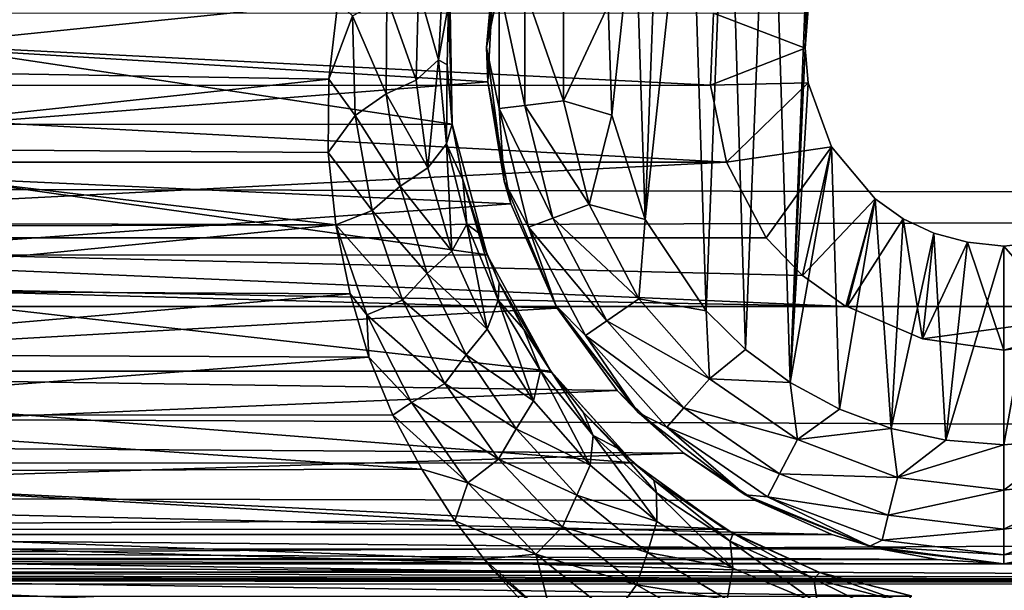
# Model space of a CAD drawing. Header units: metres. Extents: x -95 to 103, y -12 to 12.
# Tile 320 of 520: x -21.67 to -19.2, y -8.51 to -7.07. Entities that reach past the tile are written whole.
import ezdxf

# ---------------------------------------------------------------- set-up
doc = ezdxf.new("R2010")
doc.units = ezdxf.units.M
doc.layers.add('solid_P74500', color=7, linetype='CONTINUOUS')
doc.layers.add('solid_P74500_01', color=7, linetype='CONTINUOUS')

msp = doc.modelspace()

# ---------------------------------------------------------------- linework, layer by layer
at = {"layer": 'solid_P74500'}
for points in [[(-11.7, -9.123637, 0.5), (-88, -5.05, 0.5), (-88, -9.123637, 0.5)], [(-11.7, -9.123637, 0.5), (-12.2, -5.05, 0.5), (-88, -5.05, 0.5)], [(-19.663668, -5.295372, -1.8), (-19.442997, -5.406663, -1.8), (-85.675003, -7.792304, -1.8)], [(-24.196892, -5.444916, -1.8), (-19.663668, -5.295372, -1.8), (-85.675003, -7.792304, -1.8)], [(-19.442997, -5.406663, -1.8), (-19.196892, -5.444916, -1.8), (-85.675003, -7.792304, -1.8)], [(-16.783161, -6, -1.8), (-85.675003, -7.792304, -1.8), (-19.196892, -5.444916, -1.8)], [(92.5, -6.166949, 10.871941), (-94.018356, -5.654152, 11.148119), (-94.018356, -7.322209, 10.130905)], [(-16.74332, -6.246104, -1.8), (-85.675003, -7.792304, -1.8), (-16.783161, -6, -1.8)], [(92.5, -7.774915, 9.787399), (92.5, -6.166949, 10.871941), (-94.018356, -7.322209, 10.130905)], [(-16.74332, -6.246104, -1.8), (-16.630293, -6.464035, -1.8), (-85.675003, -7.792304, -1.8)], [(-19.736984, -7.983215, -11.8), (-19.788027, -6.331459, -11.8), (-19.668499, -6.257416, -11.8)], [(-19.736984, -7.983215, -11.8), (-19.668499, -6.257416, -11.8), (-19.69928, -7.142048, -11.8)], [(-19.668499, -6.257416, -11.8), (-19.692488, -7.05461, -11.8), (-19.69928, -7.142048, -11.8)], [(-19.849243, -7.900564, -11.8), (-19.894634, -6.420703, -11.8), (-19.788027, -6.331459, -11.8)], [(-19.736984, -7.983215, -11.8), (-19.849243, -7.900564, -11.8), (-19.788027, -6.331459, -11.8)], [(-19.948107, -7.80319, -11.8), (-19.98888, -6.52597, -11.8), (-19.894634, -6.420703, -11.8)], [(-19.849243, -7.900564, -11.8), (-19.948107, -7.80319, -11.8), (-19.894634, -6.420703, -11.8)], [(-16.630293, -6.464035, -1.8), (-16.456795, -6.635807, -1.8), (-85.675003, -7.792304, -1.8)], [(-20.101099, -7.573346, -11.8), (-20.066879, -6.641509, -11.8), (-19.98888, -6.52597, -11.8)], [(-19.948107, -7.80319, -11.8), (-20.101099, -7.573346, -11.8), (-19.98888, -6.52597, -11.8)], [(-16.456795, -6.635807, -1.8), (-16.239395, -6.74545, -1.8), (-85.675003, -7.792304, -1.8)], [(-20.101099, -7.573346, -11.8), (-20.127321, -6.76642, -11.8), (-20.066879, -6.641509, -11.8)], [(-16.239395, -6.74545, -1.8), (-15.996938, -6.783135, -1.8), (-85.675003, -7.792304, -1.8)], [(-20.479868, -6.912105, -7.087511), (-22.901663, -7.079847, -6.919954), (-22.958427, -6.754923, -7.237473)], [(-20.185358, -7.310327, -11.8), (-20.194281, -7.034285, -11.8), (-20.127321, -6.76642, -11.8)], [(-20.101099, -7.573346, -11.8), (-20.185358, -7.310327, -11.8), (-20.127321, -6.76642, -11.8)], [(-15.996938, -6.783135, -1.8), (-14.325, -7.792304, -1.8), (-85.675003, -7.792304, -1.8)], [(-20.5, -7.14, -11.5), (-20.479868, -6.912105, -7.087511), (-20.455704, -6.803535, -11.5)], [(-20.467941, -6.986044, -11.614588), (-20.5, -7.14, -11.5), (-20.455704, -6.803535, -11.5)], [(-20.479868, -6.912105, -7.087511), (-20.497097, -7.226824, -6.766446), (-22.901663, -7.079847, -6.919954)], [(-20.5, -7.14, -11.5), (-20.497097, -7.226824, -6.766446), (-20.479868, -6.912105, -7.087511)], [(-20.608768, -6.953619, -10.186781), (-20.620827, -7.17118, -10.006389), (-20.671385, -6.99382, -10.26226)], [(-20.608768, -6.953619, -10.186781), (-20.595755, -7.031044, -9.986676), (-20.620827, -7.17118, -10.006389)], [(-20.586447, -7.333337, -8.858452), (-22.807261, -6.998838, -9.125035), (-22.813648, -7.334234, -8.857709)], [(-20.586447, -7.333337, -8.858452), (-20.592617, -6.99762, -9.125969), (-22.807261, -6.998838, -9.125035)], [(-20.873526, -7.026005, -10.338532), (-22.50672, -7.193116, -10.222968), (-22.528345, -6.995755, -10.359026)], [(-20.671385, -6.99382, -10.26226), (-20.67671, -7.222791, -10.080191), (-20.750761, -7.014537, -10.313324)], [(-20.620827, -7.17118, -10.006389), (-20.67671, -7.222791, -10.080191), (-20.671385, -6.99382, -10.26226)], [(-20.595755, -7.031044, -9.986676), (-20.592617, -6.99762, -9.125969), (-20.586447, -7.333337, -8.858452)], [(-20.467941, -6.986044, -11.614588), (-20.467941, -7.293956, -11.614588), (-20.5, -7.14, -11.5)], [(-20.403378, -7.286117, -11.712049), (-20.467941, -7.293956, -11.614588), (-20.467941, -6.986044, -11.614588)], [(-20.403378, -6.993884, -11.712049), (-20.403378, -7.286117, -11.712049), (-20.467941, -6.986044, -11.614588)], [(-20.403378, -6.993884, -11.712049), (-20.306677, -7.005625, -11.777164), (-20.306677, -7.274375, -11.777164)], [(-20.403378, -6.993884, -11.712049), (-20.306677, -7.274375, -11.777164), (-20.403378, -7.286117, -11.712049)], [(-20.873526, -7.026005, -10.338532), (-20.896179, -7.219656, -10.204243), (-22.50672, -7.193116, -10.222968)], [(-20.836824, -7.060791, -10.310713), (-20.896179, -7.219656, -10.204243), (-20.873526, -7.026005, -10.338532)], [(-20.750761, -7.014537, -10.313324), (-20.752085, -7.256888, -10.130121), (-20.836824, -7.060791, -10.310713)], [(-20.67671, -7.222791, -10.080191), (-20.752085, -7.256888, -10.130121), (-20.750761, -7.014537, -10.313324)], [(-20.306677, -7.274375, -11.777164), (-20.306677, -7.005625, -11.777164), (-20.194281, -7.034285, -11.8)], [(-23.470367, -7.055848, -5.089697), (-19.937403, -7.234941, -4.831732), (-19.92926, -7.053593, -5.092822)], [(-20.620827, -7.17118, -10.006389), (-20.595755, -7.031044, -9.986676), (-20.599306, -7.184045, -9.852619)], [(-20.599306, -7.184045, -9.852619), (-20.595755, -7.031044, -9.986676), (-20.586447, -7.333337, -8.858452)], [(-20.306677, -7.274375, -11.777164), (-20.194281, -7.034285, -11.8), (-20.185358, -7.310327, -11.8)], [(-19.69928, -7.142048, -11.8), (-19.92926, -7.053593, -5.092822), (-19.937403, -7.234941, -4.831732)], [(-19.69928, -7.142048, -11.8), (-19.692488, -7.05461, -11.8), (-19.92926, -7.053593, -5.092822)], [(-23.470367, -7.055848, -5.089697), (-23.462757, -7.236759, -4.829008), (-19.937403, -7.234941, -4.831732)], [(-20.830473, -7.311327, -10.128681), (-20.896179, -7.219656, -10.204243), (-20.836824, -7.060791, -10.310713)], [(-20.752085, -7.256888, -10.130121), (-20.830473, -7.311327, -10.128681), (-20.836824, -7.060791, -10.310713)], [(-20.497097, -7.226824, -6.766446), (-22.930643, -7.419484, -6.554484), (-22.901663, -7.079847, -6.919954)], [(-20.455704, -7.476465, -11.5), (-20.497097, -7.226824, -6.766446), (-20.5, -7.14, -11.5)], [(-20.467941, -7.293956, -11.614588), (-20.455704, -7.476465, -11.5), (-20.5, -7.14, -11.5)], [(-19.691769, -7.229405, -11.8), (-19.69928, -7.142048, -11.8), (-19.937403, -7.234941, -4.831732)], [(-19.736984, -7.983215, -11.8), (-19.69928, -7.142048, -11.8), (-19.691769, -7.229405, -11.8)], [(-20.620827, -7.17118, -10.006389), (-20.647823, -7.443525, -9.892615), (-20.67671, -7.222791, -10.080191)], [(-20.620827, -7.17118, -10.006389), (-20.600384, -7.382637, -9.819986), (-20.647823, -7.443525, -9.892615)], [(-20.620827, -7.17118, -10.006389), (-20.599306, -7.184045, -9.852619), (-20.600384, -7.382637, -9.819986)], [(-20.896179, -7.219656, -10.204243), (-22.505617, -7.392566, -10.079681), (-22.50672, -7.193116, -10.222968)], [(-20.600384, -7.382637, -9.819986), (-20.599306, -7.184045, -9.852619), (-20.586733, -7.332283, -9.719637)], [(-20.586733, -7.332283, -9.719637), (-20.599306, -7.184045, -9.852619), (-20.586447, -7.333337, -8.858452)], [(-20.497097, -7.226824, -6.766446), (-20.438789, -7.534208, -6.422535), (-22.930643, -7.419484, -6.554484)], [(-20.896179, -7.219656, -10.204243), (-20.898142, -7.404456, -10.07095), (-22.505617, -7.392566, -10.079681)], [(-20.830473, -7.311327, -10.128681), (-20.898142, -7.404456, -10.07095), (-20.896179, -7.219656, -10.204243)], [(-20.67671, -7.222791, -10.080191), (-20.647823, -7.443525, -9.892615), (-20.752085, -7.256888, -10.130121)], [(-20.455704, -7.476465, -11.5), (-20.438789, -7.534208, -6.422535), (-20.497097, -7.226824, -6.766446)], [(-23.462757, -7.236759, -4.829008), (-23.503441, -7.428859, -4.52792), (-19.896606, -7.428674, -4.528224)], [(-23.462757, -7.236759, -4.829008), (-19.896606, -7.428674, -4.528224), (-19.937403, -7.234941, -4.831732)], [(-19.691769, -7.229405, -11.8), (-19.937403, -7.234941, -4.831732), (-19.896606, -7.428674, -4.528224)], [(-19.632658, -7.39014, -11.8), (-19.691769, -7.229405, -11.8), (-19.896606, -7.428674, -4.528224)], [(-19.736984, -7.983215, -11.8), (-19.691769, -7.229405, -11.8), (-19.632658, -7.39014, -11.8)], [(-20.752085, -7.256888, -10.130121), (-20.717196, -7.489459, -9.941753), (-20.830473, -7.311327, -10.128681)], [(-20.647823, -7.443525, -9.892615), (-20.717196, -7.489459, -9.941753), (-20.752085, -7.256888, -10.130121)], [(-20.403378, -7.286117, -11.712049), (-20.306677, -7.274375, -11.777164), (-20.242361, -7.535316, -11.777164)], [(-20.242361, -7.535316, -11.777164), (-20.306677, -7.274375, -11.777164), (-20.185358, -7.310327, -11.8)], [(-20.403378, -7.286117, -11.712049), (-20.333441, -7.569858, -11.712049), (-20.467941, -7.293956, -11.614588)], [(-20.467941, -7.293956, -11.614588), (-20.394253, -7.59292, -11.614588), (-20.455704, -7.476465, -11.5)], [(-20.333441, -7.569858, -11.712049), (-20.394253, -7.59292, -11.614588), (-20.467941, -7.293956, -11.614588)], [(-20.403378, -7.286117, -11.712049), (-20.242361, -7.535316, -11.777164), (-20.333441, -7.569858, -11.712049)], [(92.5, -7.774915, 9.787399), (-94.018356, -7.322209, 10.130905), (-94.018356, -8.811388, 8.866197)], [(-20.787588, -7.550932, -9.942235), (-20.898142, -7.404456, -10.07095), (-20.830473, -7.311327, -10.128681)], [(-20.717196, -7.489459, -9.941753), (-20.787588, -7.550932, -9.942235), (-20.830473, -7.311327, -10.128681)], [(-20.242361, -7.535316, -11.777164), (-20.185358, -7.310327, -11.8), (-20.101099, -7.573346, -11.8)], [(-20.498732, -7.66248, -8.575336), (-22.813648, -7.334234, -8.857709), (-22.901981, -7.664145, -8.573849)], [(-20.498732, -7.66248, -8.575336), (-20.586447, -7.333337, -8.858452), (-22.813648, -7.334234, -8.857709)], [(-20.600384, -7.382637, -9.819986), (-20.586733, -7.332283, -9.719637), (-20.559755, -7.473266, -9.588243)], [(-20.559755, -7.473266, -9.588243), (-20.586733, -7.332283, -9.719637), (-20.586447, -7.333337, -8.858452)], [(-20.559755, -7.473266, -9.588243), (-20.586447, -7.333337, -8.858452), (-20.498732, -7.66248, -8.575336)], [(-20.878618, -7.586365, -9.93464), (-22.52124, -7.581886, -9.938058), (-22.505617, -7.392566, -10.079681)], [(-20.898142, -7.404456, -10.07095), (-20.878618, -7.586365, -9.93464), (-22.505617, -7.392566, -10.079681)], [(-20.600384, -7.382637, -9.819986), (-20.587616, -7.653068, -9.702353), (-20.647823, -7.443525, -9.892615)], [(-20.600384, -7.382637, -9.819986), (-20.559755, -7.473266, -9.588243), (-20.549776, -7.585158, -9.630319)], [(-20.600384, -7.382637, -9.819986), (-20.549776, -7.585158, -9.630319), (-20.587616, -7.653068, -9.702353)], [(-19.632658, -7.39014, -11.8), (-19.896606, -7.428674, -4.528224), (-19.796942, -7.619055, -4.2)], [(-19.632658, -7.39014, -11.8), (-19.796942, -7.619055, -4.2), (-19.706144, -7.714148, -4.2)], [(-19.612871, -8.050737, -11.8), (-19.736984, -7.983215, -11.8), (-19.632658, -7.39014, -11.8)], [(-19.523325, -7.520992, -11.8), (-19.632658, -7.39014, -11.8), (-19.706144, -7.714148, -4.2)], [(-19.612871, -8.050737, -11.8), (-19.632658, -7.39014, -11.8), (-19.523325, -7.520992, -11.8)], [(-20.438789, -7.534208, -6.422535), (-23.036322, -7.719775, -6.19799), (-22.930643, -7.419484, -6.554484)], [(-20.787588, -7.550932, -9.942235), (-20.878618, -7.586365, -9.93464), (-20.898142, -7.404456, -10.07095)], [(-23.603058, -7.619055, -4.2), (-19.796942, -7.619055, -4.2), (-19.896606, -7.428674, -4.528224)], [(-23.503441, -7.428859, -4.52792), (-23.603058, -7.619055, -4.2), (-19.896606, -7.428674, -4.528224)], [(-20.647823, -7.443525, -9.892615), (-20.587616, -7.653068, -9.702353), (-20.717196, -7.489459, -9.941753)], [(-20.519884, -7.606804, -9.457234), (-20.559755, -7.473266, -9.588243), (-20.498732, -7.66248, -8.575336)], [(-20.549776, -7.585158, -9.630319), (-20.559755, -7.473266, -9.588243), (-20.519884, -7.606804, -9.457234)], [(-20.717196, -7.489459, -9.941753), (-20.649403, -7.709138, -9.751089), (-20.787588, -7.550932, -9.942235)], [(-20.587616, -7.653068, -9.702353), (-20.649403, -7.709138, -9.751089), (-20.717196, -7.489459, -9.941753)], [(-20.325832, -7.79, -11.5), (-20.438789, -7.534208, -6.422535), (-20.455704, -7.476465, -11.5)], [(-20.394253, -7.59292, -11.614588), (-20.325832, -7.79, -11.5), (-20.455704, -7.476465, -11.5)], [(-19.523325, -7.520992, -11.8), (-19.706144, -7.714148, -4.2), (-19.597059, -7.792304, -4.2)], [(-19.482491, -8.099016, -11.8), (-19.612871, -8.050737, -11.8), (-19.523325, -7.520992, -11.8)], [(-19.523325, -7.520992, -11.8), (-19.597059, -7.792304, -4.2), (-19.5937, -7.792304, -4.3)], [(-19.452335, -7.57166, -11.8), (-19.523325, -7.520992, -11.8), (-19.5937, -7.792304, -4.3)], [(-19.482491, -8.099016, -11.8), (-19.523325, -7.520992, -11.8), (-19.452335, -7.57166, -11.8)], [(-20.438789, -7.534208, -6.422535), (-20.322247, -7.796174, -6.101778), (-23.036322, -7.719775, -6.19799)], [(-20.325832, -7.79, -11.5), (-20.322247, -7.796174, -6.101778), (-20.438789, -7.534208, -6.422535)], [(-20.333441, -7.569858, -11.712049), (-20.242361, -7.535316, -11.777164), (-20.117466, -7.773282, -11.777164)], [(-20.117466, -7.773282, -11.777164), (-20.242361, -7.535316, -11.777164), (-20.101099, -7.573346, -11.8)], [(-20.711519, -7.776591, -9.754137), (-20.878618, -7.586365, -9.93464), (-20.787588, -7.550932, -9.942235)], [(-20.649403, -7.709138, -9.751089), (-20.711519, -7.776591, -9.754137), (-20.787588, -7.550932, -9.942235)], [(-20.333441, -7.569858, -11.712049), (-20.197634, -7.828617, -11.712049), (-20.394253, -7.59292, -11.614588)], [(-20.333441, -7.569858, -11.712049), (-20.117466, -7.773282, -11.777164), (-20.197634, -7.828617, -11.712049)], [(-20.117466, -7.773282, -11.777164), (-20.101099, -7.573346, -11.8), (-19.948107, -7.80319, -11.8)], [(-19.452335, -7.57166, -11.8), (-19.5937, -7.792304, -4.3), (-19.404331, -7.873975, -4.3)], [(-19.482491, -8.099016, -11.8), (-19.452335, -7.57166, -11.8), (-19.375315, -7.607855, -11.8)], [(-19.375315, -7.607855, -11.8), (-19.452335, -7.57166, -11.8), (-19.404331, -7.873975, -4.3)], [(-20.878618, -7.586365, -9.93464), (-22.55304, -7.75146, -9.806369), (-22.52124, -7.581886, -9.938058)], [(-20.878618, -7.586365, -9.93464), (-20.842899, -7.76013, -9.799509), (-22.55304, -7.75146, -9.806369)], [(-20.80102, -7.812901, -9.755897), (-20.842899, -7.76013, -9.799509), (-20.878618, -7.586365, -9.93464)], [(-20.80102, -7.812901, -9.755897), (-20.878618, -7.586365, -9.93464), (-20.711519, -7.776591, -9.754137)], [(-20.549776, -7.585158, -9.630319), (-20.498419, -7.849065, -9.512277), (-20.587616, -7.653068, -9.702353)], [(-20.549776, -7.585158, -9.630319), (-20.519884, -7.606804, -9.457234), (-20.470818, -7.776452, -9.440183)], [(-20.549776, -7.585158, -9.630319), (-20.470818, -7.776452, -9.440183), (-20.498419, -7.849065, -9.512277)], [(-20.394253, -7.59292, -11.614588), (-20.25116, -7.865563, -11.614588), (-20.325832, -7.79, -11.5)], [(-20.197634, -7.828617, -11.712049), (-20.25116, -7.865563, -11.614588), (-20.394253, -7.59292, -11.614588)], [(-23.693855, -7.714148, -4.2), (-19.597059, -7.792304, -4.2), (-23.603058, -7.619055, -4.2)], [(-19.706144, -7.714148, -4.2), (-23.603058, -7.619055, -4.2), (-19.597059, -7.792304, -4.2)], [(-19.706144, -7.714148, -4.2), (-19.796942, -7.619055, -4.2), (-23.603058, -7.619055, -4.2)], [(-20.468365, -7.732664, -9.3305), (-20.519884, -7.606804, -9.457234), (-20.498732, -7.66248, -8.575336)], [(-20.470818, -7.776452, -9.440183), (-20.519884, -7.606804, -9.457234), (-20.468365, -7.732664, -9.3305)], [(-19.345045, -8.12864, -11.8), (-19.482491, -8.099016, -11.8), (-19.375315, -7.607855, -11.8)], [(-19.291311, -7.630527, -11.8), (-19.375315, -7.607855, -11.8), (-19.404331, -7.873975, -4.3)], [(-19.345045, -8.12864, -11.8), (-19.375315, -7.607855, -11.8), (-19.291311, -7.630527, -11.8)], [(-19.291311, -7.630527, -11.8), (-19.404331, -7.873975, -4.3), (-19.200001, -7.901906, -4.3)], [(-19.345045, -8.12864, -11.8), (-19.291311, -7.630527, -11.8), (-19.200001, -7.64, -11.8)], [(-19.345045, -8.12864, -11.8), (-19.200001, -7.64, -11.8), (-19.200001, -8.14, -11.8)], [(-19.291311, -7.630527, -11.8), (-19.200001, -7.901906, -4.3), (-19.200001, -7.64, -11.8)], [(-18.99567, -7.873975, -4.3), (-19.108171, -7.630482, -11.8), (-19.200001, -7.64, -11.8)], [(-19.200001, -8.14, -11.8), (-19.200001, -7.64, -11.8), (-19.108171, -7.630482, -11.8)], [(-19.029669, -8.125382, -11.8), (-19.200001, -8.14, -11.8), (-19.108171, -7.630482, -11.8)], [(-18.99567, -7.873975, -4.3), (-19.200001, -7.64, -11.8), (-19.200001, -7.901906, -4.3)], [(-20.338629, -7.95457, -8.305107), (-22.901981, -7.664145, -8.573849), (-23.061813, -7.955187, -8.304517)], [(-20.338629, -7.95457, -8.305107), (-20.498732, -7.66248, -8.575336), (-22.901981, -7.664145, -8.573849)], [(-20.587616, -7.653068, -9.702353), (-20.498419, -7.849065, -9.512277), (-20.649403, -7.709138, -9.751089)], [(-20.468365, -7.732664, -9.3305), (-20.498732, -7.66248, -8.575336), (-20.338629, -7.95457, -8.305107)], [(-23.693855, -7.714148, -4.2), (-23.802942, -7.792304, -4.2), (-19.597059, -7.792304, -4.2)], [(-20.322247, -7.796174, -6.101778), (-23.190538, -7.959395, -5.887106), (-23.036322, -7.719775, -6.19799)], [(-20.649403, -7.709138, -9.751089), (-20.551422, -7.913468, -9.561054), (-20.711519, -7.776591, -9.754137)], [(-20.498419, -7.849065, -9.512277), (-20.551422, -7.913468, -9.561054), (-20.649403, -7.709138, -9.751089)], [(-20.470818, -7.776452, -9.440183), (-20.468365, -7.732664, -9.3305), (-20.406479, -7.850219, -9.209554)], [(-20.406479, -7.850219, -9.209554), (-20.468365, -7.732664, -9.3305), (-20.338629, -7.95457, -8.305107)], [(-20.842899, -7.76013, -9.799509), (-22.602083, -7.912514, -9.676887), (-22.55304, -7.75146, -9.806369)], [(-20.842899, -7.76013, -9.799509), (-20.795908, -7.919369, -9.671277), (-22.602083, -7.912514, -9.676887)], [(-20.80102, -7.812901, -9.755897), (-20.795908, -7.919369, -9.671277), (-20.842899, -7.76013, -9.799509)], [(92.5, -9.19602, 8.466393), (92.5, -7.774915, 9.787399), (-94.018356, -8.811388, 8.866197)], [(-85.675003, -7.792304, -4.2), (-14.325, -7.792304, -1.8), (-84.597061, -7.792304, -4.2)], [(-85.675003, -7.792304, -4.2), (-85.675003, -7.792304, -1.8), (-14.325, -7.792304, -1.8)], [(-14.325, -7.792304, -1.8), (-83.80294, -7.792304, -4.2), (-84.597061, -7.792304, -4.2)], [(-79.597061, -7.792304, -4.2), (-83.80294, -7.792304, -4.2), (-14.325, -7.792304, -1.8)], [(-78.80294, -7.792304, -4.2), (-79.597061, -7.792304, -4.2), (-14.325, -7.792304, -1.8)], [(-74.597061, -7.792304, -4.2), (-78.80294, -7.792304, -4.2), (-14.325, -7.792304, -1.8)], [(-73.80294, -7.792304, -4.2), (-74.597061, -7.792304, -4.2), (-14.325, -7.792304, -1.8)], [(-69.597061, -7.792304, -4.2), (-73.80294, -7.792304, -4.2), (-14.325, -7.792304, -1.8)], [(-68.80294, -7.792304, -4.2), (-69.597061, -7.792304, -4.2), (-14.325, -7.792304, -1.8)], [(-64.597061, -7.792304, -4.2), (-68.80294, -7.792304, -4.2), (-14.325, -7.792304, -1.8)], [(-63.80294, -7.792304, -4.2), (-64.597061, -7.792304, -4.2), (-14.325, -7.792304, -1.8)], [(-59.597057, -7.792304, -4.2), (-63.80294, -7.792304, -4.2), (-14.325, -7.792304, -1.8)], [(-58.80294, -7.792304, -4.2), (-59.597057, -7.792304, -4.2), (-14.325, -7.792304, -1.8)], [(-54.597057, -7.792304, -4.2), (-58.80294, -7.792304, -4.2), (-14.325, -7.792304, -1.8)], [(-53.80294, -7.792304, -4.2), (-54.597057, -7.792304, -4.2), (-14.325, -7.792304, -1.8)], [(-49.597057, -7.792304, -4.2), (-53.80294, -7.792304, -4.2), (-14.325, -7.792304, -1.8)], [(-48.80294, -7.792304, -4.2), (-49.597057, -7.792304, -4.2), (-14.325, -7.792304, -1.8)], [(-44.597057, -7.792304, -4.2), (-48.80294, -7.792304, -4.2), (-14.325, -7.792304, -1.8)], [(-43.80294, -7.792304, -4.2), (-44.597057, -7.792304, -4.2), (-14.325, -7.792304, -1.8)], [(-39.597057, -7.792304, -4.2), (-43.80294, -7.792304, -4.2), (-14.325, -7.792304, -1.8)], [(-38.80294, -7.792304, -4.2), (-39.597057, -7.792304, -4.2), (-14.325, -7.792304, -1.8)], [(-34.597057, -7.792304, -4.2), (-38.80294, -7.792304, -4.2), (-14.325, -7.792304, -1.8)], [(-33.80294, -7.792304, -4.2), (-34.597057, -7.792304, -4.2), (-14.325, -7.792304, -1.8)], [(-29.597059, -7.792304, -4.2), (-33.80294, -7.792304, -4.2), (-14.325, -7.792304, -1.8)], [(-29.5937, -7.792304, -4.3), (-29.597059, -7.792304, -4.2), (-14.325, -7.792304, -1.8)], [(-28.802942, -7.792304, -4.2), (-29.5937, -7.792304, -4.3), (-14.325, -7.792304, -1.8)], [(-24.597059, -7.792304, -4.2), (-28.802942, -7.792304, -4.2), (-14.325, -7.792304, -1.8)], [(-24.5937, -7.792304, -4.3), (-24.597059, -7.792304, -4.2), (-14.325, -7.792304, -1.8)], [(-23.802942, -7.792304, -4.2), (-24.5937, -7.792304, -4.3), (-14.325, -7.792304, -1.8)], [(-19.597059, -7.792304, -4.2), (-23.802942, -7.792304, -4.2), (-14.325, -7.792304, -1.8)], [(-20.322247, -7.796174, -6.101778), (-20.171841, -8.003438, -5.827114), (-23.190538, -7.959395, -5.887106)], [(-20.80102, -7.812901, -9.755897), (-20.711519, -7.776591, -9.754137), (-20.605024, -7.985888, -9.567236)], [(-20.551422, -7.913468, -9.561054), (-20.605024, -7.985888, -9.567236), (-20.711519, -7.776591, -9.754137)], [(-20.470818, -7.776452, -9.440183), (-20.381983, -8.029388, -9.325582), (-20.498419, -7.849065, -9.512277)], [(-20.470818, -7.776452, -9.440183), (-20.406479, -7.850219, -9.209554), (-20.364727, -7.954428, -9.25268)], [(-20.470818, -7.776452, -9.440183), (-20.364727, -7.954428, -9.25268), (-20.381983, -8.029388, -9.325582)], [(-20.119238, -8.059238, -11.5), (-20.322247, -7.796174, -6.101778), (-20.325832, -7.79, -11.5)], [(-20.25116, -7.865563, -11.614588), (-20.119238, -8.059238, -11.5), (-20.325832, -7.79, -11.5)], [(-20.119238, -8.059238, -11.5), (-20.171841, -8.003438, -5.827114), (-20.322247, -7.796174, -6.101778)], [(-20.197634, -7.828617, -11.712049), (-20.117466, -7.773282, -11.777164), (-19.939253, -7.974443, -11.777164)], [(-19.939253, -7.974443, -11.777164), (-20.117466, -7.773282, -11.777164), (-19.948107, -7.80319, -11.8)], [(-19.5937, -7.792304, -4.3), (-19.597059, -7.792304, -4.2), (-14.325, -7.792304, -1.8)], [(-19.5937, -7.792304, -4.3), (-14.325, -7.792304, -1.8), (-18.802942, -7.792304, -4.2)], [(-18.806299, -7.792304, -4.3), (-19.5937, -7.792304, -4.3), (-18.802942, -7.792304, -4.2)], [(-19.404331, -7.873975, -4.3), (-19.5937, -7.792304, -4.3), (-18.806299, -7.792304, -4.3)], [(-19.404331, -7.873975, -4.3), (-18.806299, -7.792304, -4.3), (-19.200001, -7.901906, -4.3)], [(-18.99567, -7.873975, -4.3), (-19.200001, -7.901906, -4.3), (-18.806299, -7.792304, -4.3)], [(-20.688776, -8.034075, -9.56953), (-20.795908, -7.919369, -9.671277), (-20.80102, -7.812901, -9.755897)], [(-20.688776, -8.034075, -9.56953), (-20.80102, -7.812901, -9.755897), (-20.605024, -7.985888, -9.567236)], [(-19.939253, -7.974443, -11.777164), (-19.948107, -7.80319, -11.8), (-19.849243, -7.900564, -11.8)], [(-20.197634, -7.828617, -11.712049), (-20.003847, -8.047357, -11.712049), (-20.25116, -7.865563, -11.614588)], [(-20.197634, -7.828617, -11.712049), (-19.939253, -7.974443, -11.777164), (-20.003847, -8.047357, -11.712049)], [(-20.498419, -7.849065, -9.512277), (-20.381983, -8.029388, -9.325582), (-20.551422, -7.913468, -9.561054)], [(-20.335764, -7.958559, -9.092795), (-20.406479, -7.850219, -9.209554), (-20.338629, -7.95457, -8.305107)], [(-20.364727, -7.954428, -9.25268), (-20.406479, -7.850219, -9.209554), (-20.335764, -7.958559, -9.092795)], [(-20.25116, -7.865563, -11.614588), (-20.046976, -8.096038, -11.614588), (-20.119238, -8.059238, -11.5)], [(-20.003847, -8.047357, -11.712049), (-20.046976, -8.096038, -11.614588), (-20.25116, -7.865563, -11.614588)], [(-20.795908, -7.919369, -9.671277), (-22.664406, -8.064126, -9.550909), (-22.602083, -7.912514, -9.676887)], [(-20.795908, -7.919369, -9.671277), (-20.7356, -8.065351, -9.549876), (-22.664406, -8.064126, -9.550909)], [(-20.688776, -8.034075, -9.56953), (-20.7356, -8.065351, -9.549876), (-20.795908, -7.919369, -9.671277)], [(-20.551422, -7.913468, -9.561054), (-20.425383, -8.100238, -9.374908), (-20.605024, -7.985888, -9.567236)], [(-20.381983, -8.029388, -9.325582), (-20.425383, -8.100238, -9.374908), (-20.551422, -7.913468, -9.561054)], [(-19.939253, -7.974443, -11.777164), (-19.849243, -7.900564, -11.8), (-19.736984, -7.983215, -11.8)], [(-20.171841, -8.003438, -5.827114), (-23.36883, -8.13967, -5.635226), (-23.190538, -7.959395, -5.887106)], [(-20.130774, -8.185938, -8.077154), (-23.061813, -7.955187, -8.304517), (-23.269949, -8.186581, -8.076503)], [(-20.130774, -8.185938, -8.077154), (-20.338629, -7.95457, -8.305107), (-23.061813, -7.955187, -8.304517)], [(-20.364727, -7.954428, -9.25268), (-20.239548, -8.191787, -9.14615), (-20.381983, -8.029388, -9.325582)], [(-20.364727, -7.954428, -9.25268), (-20.335764, -7.958559, -9.092795), (-20.232134, -8.116849, -9.071581)], [(-20.364727, -7.954428, -9.25268), (-20.232134, -8.116849, -9.071581), (-20.239548, -8.191787, -9.14615)], [(-20.335764, -7.958559, -9.092795), (-20.338629, -7.95457, -8.305107), (-20.130774, -8.185938, -8.077154)], [(-20.257036, -8.057973, -8.982884), (-20.335764, -7.958559, -9.092795), (-20.130774, -8.185938, -8.077154)], [(-20.232134, -8.116849, -9.071581), (-20.335764, -7.958559, -9.092795), (-20.257036, -8.057973, -8.982884)], [(-20.688776, -8.034075, -9.56953), (-20.605024, -7.985888, -9.567236), (-20.470282, -8.17662, -9.384731)], [(-20.425383, -8.100238, -9.374908), (-20.470282, -8.17662, -9.384731), (-20.605024, -7.985888, -9.567236)], [(-20.003847, -8.047357, -11.712049), (-19.939253, -7.974443, -11.777164), (-19.718075, -8.12711, -11.777164)], [(-19.718075, -8.12711, -11.777164), (-19.939253, -7.974443, -11.777164), (-19.736984, -7.983215, -11.8)], [(-19.718075, -8.12711, -11.777164), (-19.736984, -7.983215, -11.8), (-19.612871, -8.050737, -11.8)], [(-20.171841, -8.003438, -5.827114), (-20.004206, -8.161397, -5.603642), (-23.36883, -8.13967, -5.635226)], [(-20.119238, -8.059238, -11.5), (-20.004206, -8.161397, -5.603642), (-20.171841, -8.003438, -5.827114)], [(-20.546673, -8.235857, -9.387654), (-20.7356, -8.065351, -9.549876), (-20.688776, -8.034075, -9.56953)], [(-20.546673, -8.235857, -9.387654), (-20.688776, -8.034075, -9.56953), (-20.470282, -8.17662, -9.384731)], [(-20.381983, -8.029388, -9.325582), (-20.239548, -8.191787, -9.14615), (-20.425383, -8.100238, -9.374908)], [(-20.663025, -8.201603, -9.433118), (-22.738468, -8.207427, -9.428051), (-22.664406, -8.064126, -9.550909)], [(-20.7356, -8.065351, -9.549876), (-20.663025, -8.201603, -9.433118), (-22.664406, -8.064126, -9.550909)], [(-20.546673, -8.235857, -9.387654), (-20.663025, -8.201603, -9.433118), (-20.7356, -8.065351, -9.549876)], [(-20.17112, -8.148427, -8.881697), (-20.257036, -8.057973, -8.982884), (-20.130774, -8.185938, -8.077154)], [(-20.232134, -8.116849, -9.071581), (-20.257036, -8.057973, -8.982884), (-20.17112, -8.148427, -8.881697)], [(-19.85, -8.265833, -11.5), (-20.004206, -8.161397, -5.603642), (-20.119238, -8.059238, -11.5)], [(-20.046976, -8.096038, -11.614588), (-19.85, -8.265833, -11.5), (-20.119238, -8.059238, -11.5)], [(-20.003847, -8.047357, -11.712049), (-19.763344, -8.213364, -11.712049), (-20.046976, -8.096038, -11.614588)], [(-20.003847, -8.047357, -11.712049), (-19.718075, -8.12711, -11.777164), (-19.763344, -8.213364, -11.712049)], [(-19.718075, -8.12711, -11.777164), (-19.612871, -8.050737, -11.8), (-19.482491, -8.099016, -11.8)], [(-20.425383, -8.100238, -9.374908), (-20.272932, -8.267124, -9.196605), (-20.470282, -8.17662, -9.384731)], [(-20.239548, -8.191787, -9.14615), (-20.272932, -8.267124, -9.196605), (-20.425383, -8.100238, -9.374908)], [(-20.232134, -8.116849, -9.071581), (-20.072062, -8.333528, -8.979063), (-20.239548, -8.191787, -9.14615)], [(-20.232134, -8.116849, -9.071581), (-20.17112, -8.148427, -8.881697), (-20.073193, -8.260941, -8.901859)], [(-20.232134, -8.116849, -9.071581), (-20.073193, -8.260941, -8.901859), (-20.072062, -8.333528, -8.979063)], [(-20.046976, -8.096038, -11.614588), (-19.79357, -8.270952, -11.614588), (-19.85, -8.265833, -11.5)], [(-19.763344, -8.213364, -11.712049), (-19.79357, -8.270952, -11.614588), (-20.046976, -8.096038, -11.614588)], [(-19.466791, -8.222411, -11.777164), (-19.718075, -8.12711, -11.777164), (-19.482491, -8.099016, -11.8)], [(-19.466791, -8.222411, -11.777164), (-19.482491, -8.099016, -11.8), (-19.345045, -8.12864, -11.8)], [(-20.004206, -8.161397, -5.603642), (-23.561792, -8.272575, -5.438244), (-23.36883, -8.13967, -5.635226)], [(-19.763344, -8.213364, -11.712049), (-19.718075, -8.12711, -11.777164), (-19.466791, -8.222411, -11.777164)], [(-19.466791, -8.222411, -11.777164), (-19.345045, -8.12864, -11.8), (-19.200001, -8.14, -11.8)], [(-19.466791, -8.222411, -11.777164), (-19.200001, -8.14, -11.8), (-19.200001, -8.254805, -11.777164)], [(-19.200001, -8.254805, -11.777164), (-19.200001, -8.14, -11.8), (-19.029669, -8.125382, -11.8)], [(-18.93321, -8.222411, -11.777164), (-19.200001, -8.254805, -11.777164), (-19.029669, -8.125382, -11.8)], [(-20.004206, -8.161397, -5.603642), (-19.824001, -8.280449, -5.426179), (-23.561792, -8.272575, -5.438244)], [(-20.079613, -8.229166, -8.787816), (-20.17112, -8.148427, -8.881697), (-20.130774, -8.185938, -8.077154)], [(-20.073193, -8.260941, -8.901859), (-20.17112, -8.148427, -8.881697), (-20.079613, -8.229166, -8.787816)], [(-19.85, -8.265833, -11.5), (-19.824001, -8.280449, -5.426179), (-20.004206, -8.161397, -5.603642)], [(-19.90012, -8.352461, -7.904833), (-23.269949, -8.186581, -8.076503), (-23.500992, -8.353099, -7.904159)], [(-19.90012, -8.352461, -7.904833), (-20.130774, -8.185938, -8.077154), (-23.269949, -8.186581, -8.076503)], [(-20.546673, -8.235857, -9.387654), (-20.470282, -8.17662, -9.384731), (-20.30904, -8.346435, -9.210529)], [(-20.272932, -8.267124, -9.196605), (-20.30904, -8.346435, -9.210529), (-20.470282, -8.17662, -9.384731)], [(-20.239548, -8.191787, -9.14615), (-20.072062, -8.333528, -8.979063), (-20.272932, -8.267124, -9.196605)], [(-20.079613, -8.229166, -8.787816), (-20.130774, -8.185938, -8.077154), (-19.90012, -8.352461, -7.904833)], [(-20.579594, -8.331425, -9.318657), (-22.825809, -8.342334, -9.308892), (-22.738468, -8.207427, -9.428051)], [(-20.663025, -8.201603, -9.433118), (-20.579594, -8.331425, -9.318657), (-22.738468, -8.207427, -9.428051)], [(-20.546673, -8.235857, -9.387654), (-20.579594, -8.331425, -9.318657), (-20.663025, -8.201603, -9.433118)], [(-19.763344, -8.213364, -11.712049), (-19.490103, -8.316991, -11.712049), (-19.79357, -8.270952, -11.614588)], [(-19.763344, -8.213364, -11.712049), (-19.466791, -8.222411, -11.777164), (-19.490103, -8.316991, -11.712049)], [(-20.376476, -8.415764, -9.21417), (-20.579594, -8.331425, -9.318657), (-20.546673, -8.235857, -9.387654)], [(-20.376476, -8.415764, -9.21417), (-20.546673, -8.235857, -9.387654), (-20.30904, -8.346435, -9.210529)], [(-19.879986, -8.363772, -8.627856), (-20.079613, -8.229166, -8.787816), (-19.90012, -8.352461, -7.904833)], [(-19.88796, -8.382932, -8.750452), (-20.079613, -8.229166, -8.787816), (-19.879986, -8.363772, -8.627856)], [(-20.073193, -8.260941, -8.901859), (-20.079613, -8.229166, -8.787816), (-19.88796, -8.382932, -8.750452)], [(-19.490103, -8.316991, -11.712049), (-19.466791, -8.222411, -11.777164), (-19.200001, -8.254805, -11.777164)], [(-19.200001, -8.352216, -11.712049), (-19.200001, -8.254805, -11.777164), (-18.93321, -8.222411, -11.777164)], [(-18.909899, -8.316991, -11.712049), (-19.200001, -8.352216, -11.712049), (-18.93321, -8.222411, -11.777164)], [(-20.272932, -8.267124, -9.196605), (-20.095537, -8.411347, -9.031302), (-20.30904, -8.346435, -9.210529)], [(-20.072062, -8.333528, -8.979063), (-20.095537, -8.411347, -9.031302), (-20.272932, -8.267124, -9.196605)], [(-20.073193, -8.260941, -8.901859), (-19.880692, -8.451077, -8.831283), (-20.072062, -8.333528, -8.979063)], [(-20.073193, -8.260941, -8.901859), (-19.88796, -8.382932, -8.750452), (-19.880692, -8.451077, -8.831283)], [(-19.536465, -8.395703, -11.5), (-19.824001, -8.280449, -5.426179), (-19.85, -8.265833, -11.5)], [(-19.79357, -8.270952, -11.614588), (-19.536465, -8.395703, -11.5), (-19.85, -8.265833, -11.5)], [(-19.490103, -8.316991, -11.712049), (-19.200001, -8.254805, -11.777164), (-19.200001, -8.352216, -11.712049)], [(-23.561792, -8.272575, -5.438244), (-19.63176, -8.366207, -5.293069), (-23.76824, -8.366207, -5.293069)], [(-19.824001, -8.280449, -5.426179), (-19.63176, -8.366207, -5.293069), (-23.561792, -8.272575, -5.438244)], [(-19.536465, -8.395703, -11.5), (-19.63176, -8.366207, -5.293069), (-19.824001, -8.280449, -5.426179)], [(-19.79357, -8.270952, -11.614588), (-19.505667, -8.380139, -11.614588), (-19.536465, -8.395703, -11.5)], [(-19.490103, -8.316991, -11.712049), (-19.505667, -8.380139, -11.614588), (-19.79357, -8.270952, -11.614588)], [(-20.579594, -8.331425, -9.318657), (-20.505951, -8.428061, -9.231348), (-22.825809, -8.342334, -9.308892)], [(-20.376476, -8.415764, -9.21417), (-20.505951, -8.428061, -9.231348), (-20.579594, -8.331425, -9.318657)], [(-20.072062, -8.333528, -8.979063), (-19.880692, -8.451077, -8.831283), (-20.095537, -8.411347, -9.031302)], [(-19.490103, -8.316991, -11.712049), (-19.200001, -8.352216, -11.712049), (-19.505667, -8.380139, -11.614588)], [(-19.200001, -8.417253, -11.614588), (-19.200001, -8.352216, -11.712049), (-18.909899, -8.316991, -11.712049)], [(-18.894333, -8.380139, -11.614588), (-19.200001, -8.417253, -11.614588), (-18.909899, -8.316991, -11.712049)], [(-23.890482, -8.402635, -5.250264), (-23.76824, -8.366207, -5.293069), (-19.510967, -8.402259, -5.250598)], [(-23.76824, -8.366207, -5.293069), (-19.63176, -8.366207, -5.293069), (-19.510967, -8.402259, -5.250598)], [(-19.664738, -8.460627, -7.788954), (-23.500992, -8.353099, -7.904159), (-23.736813, -8.461158, -7.788376)], [(-19.664738, -8.460627, -7.788954), (-19.90012, -8.352461, -7.904833), (-23.500992, -8.353099, -7.904159)], [(-20.505951, -8.428061, -9.231348), (-22.887218, -8.422953, -9.236009), (-22.825809, -8.342334, -9.308892)], [(-20.376476, -8.415764, -9.21417), (-20.30904, -8.346435, -9.210529), (-20.122952, -8.492521, -9.049715)], [(-20.095537, -8.411347, -9.031302), (-20.122952, -8.492521, -9.049715), (-20.30904, -8.346435, -9.210529)], [(-19.879986, -8.363772, -8.627856), (-19.90012, -8.352461, -7.904833), (-19.664738, -8.460627, -7.788954)], [(-19.88796, -8.382932, -8.750452), (-19.879986, -8.363772, -8.627856), (-19.677387, -8.477635, -8.627125)], [(-19.661911, -8.461604, -8.506887), (-19.879986, -8.363772, -8.627856), (-19.664738, -8.460627, -7.788954)], [(-19.677387, -8.477635, -8.627125), (-19.879986, -8.363772, -8.627856), (-19.661911, -8.461604, -8.506887)], [(-19.536465, -8.395703, -11.5), (-19.510967, -8.402259, -5.250598), (-19.63176, -8.366207, -5.293069)], [(-19.505667, -8.380139, -11.614588), (-19.200001, -8.352216, -11.712049), (-19.200001, -8.417253, -11.614588)], [(-19.88796, -8.382932, -8.750452), (-19.667824, -8.539995, -8.712267), (-19.880692, -8.451077, -8.831283)], [(-19.88796, -8.382932, -8.750452), (-19.677387, -8.477635, -8.627125), (-19.667824, -8.539995, -8.712267)], [(-19.505667, -8.380139, -11.614588), (-19.200001, -8.417253, -11.614588), (-19.536465, -8.395703, -11.5)], [(-19.200001, -8.44, -11.5), (-19.200001, -8.417253, -11.614588), (-18.894333, -8.380139, -11.614588)], [(-18.863535, -8.395703, -11.5), (-19.200001, -8.44, -11.5), (-18.894333, -8.380139, -11.614588)], [(-24.035109, -8.429509, -5.230221), (-23.890482, -8.402635, -5.250264), (-19.367102, -8.429217, -5.230403)], [(-23.890482, -8.402635, -5.250264), (-19.510967, -8.402259, -5.250598), (-19.367102, -8.429217, -5.230403)], [(-20.334364, -8.582737, -9.08629), (-20.505951, -8.428061, -9.231348), (-20.376476, -8.415764, -9.21417)], [(-20.179825, -8.570808, -9.054151), (-20.376476, -8.415764, -9.21417), (-20.122952, -8.492521, -9.049715)], [(-20.334364, -8.582737, -9.08629), (-20.376476, -8.415764, -9.21417), (-20.179825, -8.570808, -9.054151)], [(-20.095537, -8.411347, -9.031302), (-19.895077, -8.529416, -8.885978), (-20.122952, -8.492521, -9.049715)], [(-19.880692, -8.451077, -8.831283), (-19.895077, -8.529416, -8.885978), (-20.095537, -8.411347, -9.031302)], [(-19.536465, -8.395703, -11.5), (-19.200001, -8.44, -11.5), (-19.510967, -8.402259, -5.250598)], [(-19.536465, -8.395703, -11.5), (-19.200001, -8.417253, -11.614588), (-19.200001, -8.44, -11.5)], [(-19.200001, -8.44, -11.5), (-19.367102, -8.429217, -5.230403), (-19.510967, -8.402259, -5.250598)], [(-18.863535, -8.395703, -11.5), (-19.035109, -8.429509, -5.230221), (-19.200001, -8.44, -5.224123)], [(-18.863535, -8.395703, -11.5), (-19.200001, -8.44, -5.224123), (-19.200001, -8.44, -11.5)], [(-13, -8.49261, -5.204592), (-87, -8.469423, -5.211133), (-59.200001, -8.44, -5.224123)], [(-13, -8.49261, -5.204592), (-59.200001, -8.44, -5.224123), (-54.200001, -8.44, -5.224123)], [(-13, -8.49261, -5.204592), (-54.200001, -8.44, -5.224123), (-49.200001, -8.44, -5.224123)], [(-13, -8.49261, -5.204592), (-49.200001, -8.44, -5.224123), (-44.200001, -8.44, -5.224123)], [(-13, -8.49261, -5.204592), (-44.200001, -8.44, -5.224123), (-39.200001, -8.44, -5.224123)], [(-13, -8.49261, -5.204592), (-39.200001, -8.44, -5.224123), (-34.200001, -8.44, -5.224123)], [(-13, -8.49261, -5.204592), (-34.200001, -8.44, -5.224123), (-29.200001, -8.44, -5.224123)], [(-13, -8.49261, -5.204592), (-29.200001, -8.44, -5.224123), (-24.200001, -8.44, -5.224123)], [(-24.200001, -8.44, -5.224123), (-24.035109, -8.429509, -5.230221), (-19.200001, -8.44, -5.224123)], [(-13, -8.49261, -5.204592), (-24.200001, -8.44, -5.224123), (-19.200001, -8.44, -5.224123)], [(-24.035109, -8.429509, -5.230221), (-19.367102, -8.429217, -5.230403), (-19.200001, -8.44, -5.224123)], [(-20.481388, -8.457617, -9.204277), (-22.924215, -8.467185, -9.195476), (-22.887218, -8.422953, -9.236009)], [(-20.505951, -8.428061, -9.231348), (-20.481388, -8.457617, -9.204277), (-22.887218, -8.422953, -9.236009)], [(-20.334364, -8.582737, -9.08629), (-20.481388, -8.457617, -9.204277), (-20.505951, -8.428061, -9.231348)], [(-19.200001, -8.44, -11.5), (-19.200001, -8.44, -5.224123), (-19.367102, -8.429217, -5.230403)], [(-19.200001, -8.44, -5.224123), (-19.035109, -8.429509, -5.230221), (-13, -8.442799, -5.222636)], [(-19.200001, -8.44, -5.224123), (-13, -8.442799, -5.222636), (-13, -8.49261, -5.204592)], [(-19.430792, -8.520817, -7.723062), (-23.736813, -8.461158, -7.788376), (-23.970144, -8.520978, -7.722884)], [(-19.430792, -8.520817, -7.723062), (-19.664738, -8.460627, -7.788954), (-23.736813, -8.461158, -7.788376)], [(-20.481388, -8.457617, -9.204277), (-20.375607, -8.57342, -9.096509), (-22.924215, -8.467185, -9.195476)], [(-20.334364, -8.582737, -9.08629), (-20.375607, -8.57342, -9.096509), (-20.481388, -8.457617, -9.204277)], [(-19.880692, -8.451077, -8.831283), (-19.667824, -8.539995, -8.712267), (-19.895077, -8.529416, -8.885978)], [(-19.677387, -8.477635, -8.627125), (-19.661911, -8.461604, -8.506887), (-19.44521, -8.5386, -8.54451)], [(-19.661911, -8.461604, -8.506887), (-19.664738, -8.460627, -7.788954), (-19.430792, -8.520817, -7.723062)], [(-19.432968, -8.52048, -8.433437), (-19.661911, -8.461604, -8.506887), (-19.430792, -8.520817, -7.723062)], [(-19.44521, -8.5386, -8.54451), (-19.661911, -8.461604, -8.506887), (-19.432968, -8.52048, -8.433437)], [(-87, -8.469423, -5.211133), (-13.004552, -8.535221, -5.2), (-87, -8.535221, -5.2)], [(-87, -8.469423, -5.211133), (-13, -8.49261, -5.204592), (-13.004552, -8.535221, -5.2)], [(-20.375607, -8.57342, -9.096509), (-23.033506, -8.581623, -9.08877), (-22.924215, -8.467185, -9.195476)], [(-19.677387, -8.477635, -8.627125), (-19.438374, -8.595595, -8.633581), (-19.667824, -8.539995, -8.712267)], [(-19.677387, -8.477635, -8.627125), (-19.44521, -8.5386, -8.54451), (-19.438374, -8.595595, -8.633581)], [(-20.179825, -8.570808, -9.054151), (-20.122952, -8.492521, -9.049715), (-19.9142, -8.611403, -8.909094)], [(-19.895077, -8.529416, -8.885978), (-19.9142, -8.611403, -8.909094), (-20.122952, -8.492521, -9.049715)]]:
    msp.add_3dface(points, dxfattribs=at)
at = {"layer": 'solid_P74500_01'}
for points in [[(-92.5, -6.466096, 9.50981), (92.5, -5.822828, 9.916285), (92.5, -7.269713, 8.910396)], [(-92.5, -7.786848, 8.461917), (-92.5, -6.466096, 9.50981), (92.5, -7.269713, 8.910396)], [(-92.5, -7.786848, 8.461917), (92.5, -7.269713, 8.910396), (92.5, -8.547155, 7.693748)], [(-92.5, -8.938029, 7.235831), (-92.5, -7.786848, 8.461917), (92.5, -8.547155, 7.693748)], [(-92.5, -8.938029, -7.235831), (92.5, -9.175047, -6.932167), (92.5, -8.011712, -8.249903)], [(-19.200001, -8.54, -7.701844), (-92.5, -8.938029, -7.235831), (92.5, -8.011712, -8.249903)], [(-18.970144, -8.520978, -7.722884), (-19.200001, -8.54, -7.701844), (92.5, -8.011712, -8.249903)]]:
    msp.add_3dface(points, dxfattribs=at)

doc.saveas('drawing.dxf')
